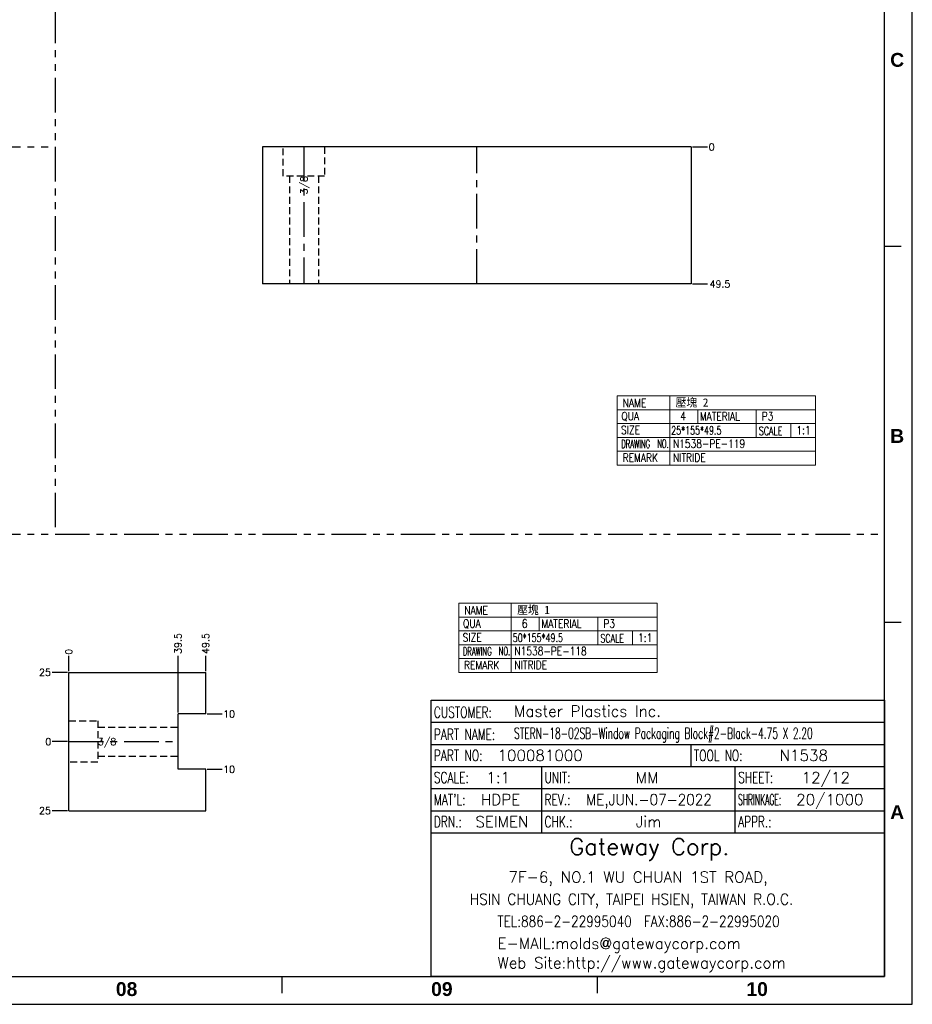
# Model space of a CAD drawing. Extents: x 2651 to 11825, y -3833 to 1075.
# Tile 454 of 656: x 5848 to 6171, y -3833 to -3477. Entities that reach past the tile are written whole.
import ezdxf
from ezdxf.enums import TextEntityAlignment as Align

# ---------------------------------------------------------------- set-up
doc = ezdxf.new("R2010")
doc.units = 0
doc.header["$LTSCALE"] = 10
for name, pattern in [('CENTER', [2, 1.25, -0.25, 0.25, -0.25]), ('HIDDEN', [0.375, 0.25, -0.125]), ('PHANTOM', [2.5, 1.25, -0.25, 0.25, -0.25, 0.25, -0.25])]:
    doc.linetypes.add(name, pattern=pattern)
doc.layers.get('0').update_dxf_attribs({"linetype": 'CONTINUOUS'})
doc.layers.get('Defpoints').update_dxf_attribs({"linetype": 'CONTINUOUS'})
for name, color, linetype in [('118', 7, 'CONTINUOUS'), ('119', 7, 'CONTINUOUS'), ('BOX', 4, 'CONTINUOUS'), ('CEN', 1, 'CENTER'), ('DEFAULT_3', 7, 'PHANTOM'), ('DIM', 3, 'CONTINUOUS'), ('DIVIDE', 5, 'PHANTOM'), ('HIDDEN', 6, 'HIDDEN'), ('TEXT', 4, 'CONTINUOUS')]:
    doc.layers.add(name, color=color, linetype=linetype)
doc.styles.add('china', font='txt')
doc.styles.add('romanc', font='romanc.shx')
doc.styles.get("Standard").update_dxf_attribs({"font": 'romans.shx'})
doc.dimstyles.new('1-1', dxfattribs={"dimtxt": 2.5, "dimasz": 2.5, "dimexe": 1, "dimexo": 0.5, "dimtad": 0, "dimrnd": 1.38778e-17, "dimzin": 9, "dimdsep": 46, "dimtxsty": 'Standard', "dimblk": 'CLOSED', "dimcen": 0, "dimclrd": 3, "dimclre": 3, "dimclrt": 3, "dimazin": 2, "dimtfac": 0.75, "dimtofl": 0, "dimtmove": 0, "dimatfit": 3, "dimfxl": 0, "dimtolj": 1, "dimarcsym": 0})

# ---------------------------------------------------------------- blocks, each defined once
blk = doc.blocks.new('*D1021')
at = {"layer": 'Defpoints', "color": 0}
for p in [(5865.68, -3707.36), (5865.68, -3713.36), (5865.68, -3738.36)]:
    blk.add_point(p, dxfattribs=at)
at = {"layer": 'DIM', "color": 3, "lineweight": -2}
blk.add_line((5865.68, -3712.86), (5865.68, -3707.36), dxfattribs=at)
at = {"layer": 'DIM', "color": 3, "insert": (5865.68, -3705.9), "char_height": 2.5, "attachment_point": 5, "rotation": 90}
blk.add_mtext('\\A1;0', dxfattribs=at)
blk = doc.blocks.new('_Closed')
at = {"color": 0, "linetype": 'ByBlock', "lineweight": -2}
for p, q in [((-1, 0.17), (0, 0)), ((-1, 0.17), (-1, -0.17)), ((0, 0), (-1, -0.17)), ((0, 0), (-1, 0))]:
    blk.add_line(p, q, dxfattribs=at)
blk = doc.blocks.new('*D1022')
at = {"layer": 'Defpoints', "color": 0}
for p in [(5915.18, -3707.36), (5915.18, -3713.36), (5865.68, -3738.36)]:
    blk.add_point(p, dxfattribs=at)
at = {"layer": 'DIM', "color": 3, "lineweight": -2}
blk.add_line((5915.18, -3712.86), (5915.18, -3707.36), dxfattribs=at)
at = {"layer": 'DIM', "color": 3, "insert": (5915.18, -3702.92), "char_height": 2.5, "attachment_point": 5, "rotation": 90}
blk.add_mtext('\\A1;49.5', dxfattribs=at)
blk = doc.blocks.new('*D1023')
at = {"layer": 'Defpoints', "color": 0}
for p in [(5905.18, -3707.36), (5905.18, -3728.36), (5865.68, -3738.36)]:
    blk.add_point(p, dxfattribs=at)
at = {"layer": 'DIM', "color": 3, "lineweight": -2}
blk.add_line((5905.18, -3727.86), (5905.18, -3707.36), dxfattribs=at)
at = {"layer": 'DIM', "color": 3, "insert": (5905.18, -3702.92), "char_height": 2.5, "attachment_point": 5, "rotation": 90}
blk.add_mtext('\\A1;39.5', dxfattribs=at)
blk = doc.blocks.new('*D1024')
at = {"layer": 'Defpoints', "color": 0}
for p in [(5915.18, -3728.36), (5921.18, -3728.36), (5865.68, -3738.36)]:
    blk.add_point(p, dxfattribs=at)
at = {"layer": 'DIM', "color": 3, "lineweight": -2}
blk.add_line((5915.68, -3728.36), (5921.18, -3728.36), dxfattribs=at)
at = {"layer": 'DIM', "color": 3, "insert": (5923.65, -3728.36), "char_height": 2.5, "attachment_point": 5}
blk.add_mtext('\\A1;10', dxfattribs=at)
blk = doc.blocks.new('*D1025')
at = {"layer": 'Defpoints', "color": 0}
for p in [(5865.68, -3738.36), (5915.18, -3748.36), (5921.18, -3748.36)]:
    blk.add_point(p, dxfattribs=at)
at = {"layer": 'DIM', "color": 3, "lineweight": -2}
blk.add_line((5915.68, -3748.36), (5921.18, -3748.36), dxfattribs=at)
at = {"layer": 'DIM', "color": 3, "insert": (5923.65, -3748.36), "char_height": 2.5, "attachment_point": 5}
blk.add_mtext('\\A1;10', dxfattribs=at)
blk = doc.blocks.new('*D1026')
at = {"layer": 'Defpoints', "color": 0}
for p in [(5859.68, -3738.36), (5865.68, -3738.36), (5865.68, -3738.36)]:
    blk.add_point(p, dxfattribs=at)
at = {"layer": 'DIM', "color": 3, "lineweight": -2}
blk.add_line((5865.18, -3738.36), (5859.68, -3738.36), dxfattribs=at)
at = {"layer": 'DIM', "color": 3, "insert": (5858.23, -3738.36), "char_height": 2.5, "attachment_point": 5}
blk.add_mtext('\\A1;0', dxfattribs=at)
blk = doc.blocks.new('*D1027')
at = {"layer": 'Defpoints', "color": 0}
for p in [(5859.68, -3713.36), (5865.68, -3713.36), (5865.68, -3738.36)]:
    blk.add_point(p, dxfattribs=at)
at = {"layer": 'DIM', "color": 3, "lineweight": -2}
blk.add_line((5865.18, -3713.36), (5859.68, -3713.36), dxfattribs=at)
at = {"layer": 'DIM', "color": 3, "insert": (5857.04, -3713.36), "char_height": 2.5, "attachment_point": 5}
blk.add_mtext('\\A1;25', dxfattribs=at)
blk = doc.blocks.new('*D1028')
at = {"layer": 'Defpoints', "color": 0}
for p in [(5865.68, -3738.36), (5859.68, -3763.36), (5865.68, -3763.36)]:
    blk.add_point(p, dxfattribs=at)
at = {"layer": 'DIM', "color": 3, "lineweight": -2}
blk.add_line((5865.18, -3763.36), (5859.68, -3763.36), dxfattribs=at)
at = {"layer": 'DIM', "color": 3, "insert": (5857.04, -3763.36), "char_height": 2.5, "attachment_point": 5}
blk.add_mtext('\\A1;25', dxfattribs=at)
blk = doc.blocks.new('*D1040')
at = {"layer": 'Defpoints', "color": 0}
for p in [(6013.18, -3523.36), (6090.68, -3523.36), (6096.68, -3523.36)]:
    blk.add_point(p, dxfattribs=at)
at = {"layer": 'DIM', "color": 3, "lineweight": -2}
blk.add_line((6091.18, -3523.36), (6096.68, -3523.36), dxfattribs=at)
at = {"layer": 'DIM', "color": 3, "insert": (6098.14, -3523.36), "char_height": 2.5, "attachment_point": 5}
blk.add_mtext('\\A1;0', dxfattribs=at)
blk = doc.blocks.new('*D1041')
at = {"layer": 'Defpoints', "color": 0}
for p in [(6013.18, -3523.36), (6090.68, -3572.86), (6096.68, -3572.86)]:
    blk.add_point(p, dxfattribs=at)
at = {"layer": 'DIM', "color": 3, "lineweight": -2}
blk.add_line((6091.18, -3572.86), (6096.68, -3572.86), dxfattribs=at)
at = {"layer": 'DIM', "color": 3, "insert": (6101.12, -3572.86), "char_height": 2.5, "attachment_point": 5}
blk.add_mtext('\\A1;49.5', dxfattribs=at)
blk = doc.blocks.new('dg')
at = {"color": 4}
for p, q in [((1136, 274), (1130, 274)), ((1136, 138), (1130, 138)), ((912, 10), (912, 4)), ((1026, 10), (1026, 4))]:
    blk.add_line(p, q, dxfattribs=at)
at = {"color": 3}
blk.add_lwpolyline([(1130, 10), (966, 10), (966, 110), (1130, 110)], close=True, dxfattribs=at)
at = {"layer": 'BOX', "color": 3}
for points in [[(0, 0), (1140, 0), (1140, 820), (0, 820)], [(10, 10), (1130, 10), (1130, 810), (10, 810)]]:
    blk.add_lwpolyline(points, close=True, dxfattribs=at)
at = {"layer": 'DEFAULT_3', "color": 3, "linetype": 'Continuous'}
for p, q in [((966, 102), (1130, 102)), ((966, 94), (1130, 94)), ((1060, 86), (1060, 94)), ((966, 86), (1130, 86)), ((1006, 62), (1006, 86)), ((1076, 62), (1076, 86)), ((966, 78), (1130, 78)), ((966, 70), (1130, 70)), ((966, 62), (1130, 62))]:
    blk.add_line(p, q, dxfattribs=at)
at = {"color": 4, "char_height": 5, "attachment_point": 1}
for s, width, heights, insert in [('{\\fArial|b1|i0|c0|p34;\\C6;C}', 6, [0], (1132, 344)), ('{\\fArial|b1|i0|c0|p34;\\C6;B}', 6, [0], (1132, 208)), ('{\\fArial|b1|i0|c0|p34;\\C6;A}', 6, [0], (1132, 72)), ('{\\fArial|b1|i0|c0|p34;\\C6;08}', 8, [0], (852, 8)), ('{\\fArial|b1|i0|c0|p34;\\C6;09}', 8, [5.81], (966, 8)), ('{\\fArial|b1|i0|c0|p34;\\C6;10}', 8, [0], (1080, 8))]:
    blk.add_mtext_dynamic_manual_height_columns(s, width=width, gutter_width=12.5, heights=heights, dxfattribs=dict(at, insert=insert))
at = {"layer": 'DEFAULT_3', "color": 6, "linetype": 'Continuous'}
for s, width, p in [('CUSTOMER:', 0.7, (967, 103.58)), ('PART NAME:', 0.7, (967, 95.58)), ('PART NO:', 0.7, (967, 88)), ('TOOL NO:', 0.7, (1061, 88)), ('SCALE:', 0.7, (967, 80)), ('UNIT:', 0.7, (1007, 80)), ('SHEET:', 0.7, (1077, 80)), ("MAT'L:", 0.7, (967, 72)), ('REV.:', 0.7, (1007, 72)), ('SHRINKAGE:', 0.5, (1077, 72)), ('DRN.:', 0.7, (967, 64)), ('CHK.:', 0.7, (1007, 64)), ('APPR.:', 0.7, (1077, 64))]:
    blk.add_text(s, height=4, dxfattribs=dict(at, width=width)).set_placement(p)
at = {"layer": 'DEFAULT_3', "color": 7, "linetype": 'Continuous'}
blk.add_text('Gateway Corp.', height=6, dxfattribs=at).set_placement((1016, 54))
at = {"layer": 'DEFAULT_3', "color": 4, "linetype": 'Continuous'}
blk.add_text('7F-6, NO.1 WU CHUAN 1ST ROAD,', height=4, dxfattribs=at).set_placement((994, 44))
at = {"layer": 'DEFAULT_3', "color": 4, "linetype": 'Continuous', "width": 0.9}
blk.add_text('HSIN CHUANG CITY, TAIPEI HSIEN, TAIWAN R.O.C.', height=4, dxfattribs=at).set_placement((980, 36))
at = {"layer": 'DEFAULT_3', "color": 3, "linetype": 'Continuous', "width": 0.8}
blk.add_text('TEL:886-2-22995040  FAX:886-2-22995020', height=4, dxfattribs=at).set_placement((990, 28))
at = {"layer": 'DEFAULT_3', "color": 3, "linetype": 'Continuous'}
for s, p in [('E-MAIL:molds@gatewaycorp.com', (990, 20)), ('Web Site:http://www.gatewaycorp.com', (990, 13))]:
    blk.add_text(s, height=4, dxfattribs=at).set_placement(p)

msp = doc.modelspace()

# ---------------------------------------------------------------- linework, layer by layer
at = {"lineweight": 0}
for p, q in [((6135.684, -3613.358), (6063.985, -3613.358)), ((6063.985, -3613.358), (6063.985, -3638.358)), ((6082.982, -3613.358), (6082.982, -3638.358)), ((6135.684, -3613.358), (6135.684, -3638.358)), ((6135.684, -3618.358), (6063.985, -3618.358)), ((6093.075, -3618.358), (6093.075, -3623.358)), ((6114.254, -3618.358), (6114.254, -3628.358)), ((6135.684, -3623.358), (6063.985, -3623.358)), ((6126.768, -3623.358), (6126.768, -3628.358)), ((6135.684, -3628.358), (6063.985, -3628.358)), ((6135.684, -3633.358), (6063.985, -3633.358)), ((6135.684, -3638.358), (6063.985, -3638.358)), ((6078.383, -3688.358), (6006.684, -3688.358)), ((6006.684, -3688.358), (6006.684, -3713.358)), ((6025.681, -3688.358), (6025.681, -3713.358)), ((6078.383, -3688.358), (6078.383, -3713.358)), ((6078.383, -3693.358), (6006.684, -3693.358)), ((6035.774, -3693.358), (6035.774, -3698.358)), ((6056.953, -3693.358), (6056.953, -3703.358)), ((6078.383, -3698.358), (6006.684, -3698.358)), ((6069.467, -3698.358), (6069.467, -3703.358)), ((6078.383, -3703.358), (6006.684, -3703.358)), ((6078.383, -3708.358), (6006.684, -3708.358)), ((6078.383, -3713.358), (6006.684, -3713.358))]:
    msp.add_line(p, q, dxfattribs=at)
at = {"layer": '118', "color": 7, "linetype": 'Continuous'}
for p, q in [((5865.684, -3713.358), (5915.184, -3713.358)), ((5865.684, -3763.358), (5865.684, -3713.358)), ((5915.184, -3728.358), (5915.184, -3713.358)), ((5915.184, -3728.358), (5905.184, -3728.358)), ((5905.184, -3748.358), (5905.184, -3728.358)), ((5915.184, -3748.358), (5905.184, -3748.358)), ((5915.184, -3763.358), (5915.184, -3748.358)), ((5865.684, -3763.358), (5915.184, -3763.358))]:
    msp.add_line(p, q, dxfattribs=at)
at = {"layer": '119', "color": 7, "linetype": 'Continuous'}
for p, q in [((6090.684, -3523.358), (5935.684, -3523.358)), ((5935.684, -3523.358), (5935.684, -3572.858)), ((6090.684, -3523.358), (6090.684, -3572.858)), ((6090.684, -3572.858), (5935.684, -3572.858))]:
    msp.add_line(p, q, dxfattribs=at)
at = {"layer": 'CEN'}
for p, q in [((5950.684, -3523.358), (5950.684, -3572.858)), ((6013.184, -3572.858), (6013.184, -3523.358)), ((5865.684, -3738.358), (5905.184, -3738.358))]:
    msp.add_line(p, q, dxfattribs=at)
at = {"layer": 'DIVIDE', "color": 4}
for p, q in [((5860.684, -3023.358), (5860.684, -3663.358)), ((5560.684, -3523.358), (5860.684, -3523.358)), ((5560.684, -3663.358), (6160.684, -3663.358))]:
    msp.add_line(p, q, dxfattribs=at)
at = {"layer": 'HIDDEN'}
for p, q in [((5945.434, -3533.858), (5945.434, -3572.858)), ((5955.934, -3533.858), (5955.934, -3572.858)), ((5876.184, -3733.108), (5905.184, -3733.108)), ((5876.184, -3743.608), (5905.184, -3743.608))]:
    msp.add_line(p, q, dxfattribs=at)
for points in [[(5958.184, -3523.358), (5958.184, -3533.858), (5943.184, -3533.858), (5943.184, -3523.358)], [(5865.684, -3730.858), (5876.184, -3730.858), (5876.184, -3745.858), (5865.684, -3745.858)]]:
    msp.add_lwpolyline(points, dxfattribs=at)

# ---------------------------------------------------------------- block references
at = {"layer": 'DIM'}
msp.add_blockref('dg', (5030.684, -3833.358), dxfattribs=at)

# ---------------------------------------------------------------- texts
at = {"color": 6, "style": 'china'}
for s, p in [('壓塊 2', (6085.083, -3617.257)), ('壓塊 1', (6027.782, -3692.257))]:
    msp.add_text(s, height=3, dxfattribs=at).set_placement(p)
at = {"color": 6, "linetype": 'Continuous', "lineweight": 0, "style": 'romanc'}
for s, height, width, p in [('4', 3.06, 0.8, (6086.758, -3622.194)), ('P3', 3, 0.8, (6116.254, -3622.204)), ('25*155*49.5', 3, 0.7, (6083.49, -3627.33)), ('1:1', 3, 0.8, (6128.809, -3627.282)), ('N1538-PE-119', 3, 0.8, (6084.118, -3632.148)), ('NITRIDE', 3, 0.8, (6084.118, -3637.148)), ('6', 3.06, 0.8, (6029.457, -3697.194)), ('P3', 3, 0.8, (6058.954, -3697.204)), ('50*155*49.5', 3, 0.7, (6026.189, -3702.33)), ('1:1', 3, 0.8, (6071.508, -3702.282)), ('N1538-PE-118', 3, 0.8, (6026.817, -3707.148)), ('NITRIDE', 3, 0.8, (6026.817, -3712.148))]:
    msp.add_text(s, height=height, dxfattribs=dict(at, width=width)).set_placement(p)
at = {"color": 7, "lineweight": 0, "ltscale": 2, "style": 'romanc'}
for s, width, p in [('MATERIAL', 0.8, (6093.867, -3622.271)), ('SCALE', 0.7, (6115.182, -3627.528)), ('MATERIAL', 0.8, (6036.566, -3697.271)), ('SCALE', 0.7, (6057.881, -3702.528))]:
    msp.add_text(s, height=3, dxfattribs=dict(at, width=width)).set_placement(p)
for tag, text, width, p in [('NAME', '', 0.8, (6070.255, -3615.91)), ('QUA', '1', 0.8, (6068.702, -3620.832)), ('SIZE', '', 0.8, (6068.81, -3625.696)), ('DRAWING', '', 0.6, (6070.663, -3630.723)), ('NO.', '', 0.6, (6080.507, -3630.65)), ('REMARK', '', 0.8, (6072.301, -3635.723)), ('NAME', '', 0.8, (6012.954, -3690.91)), ('QUA', '1', 0.8, (6011.401, -3695.832)), ('SIZE', '', 0.8, (6011.509, -3700.696)), ('DRAWING', '', 0.6, (6013.363, -3705.723)), ('NO.', '', 0.6, (6023.206, -3705.65)), ('REMARK', '', 0.8, (6015, -3710.723))]:
    msp.add_attdef(tag, text=text, height=3, dxfattribs=dict(at, width=width)).set_placement(p, align=Align.MIDDLE)
at = {"layer": 'DEFAULT_3', "color": 7, "linetype": 'Continuous'}
for s, p in [('Master Plastics Inc.', (6026.684, -3729.358)), ('100081000', (6020.684, -3745.358)), ('N1538', (6122.684, -3745.358)), ('1:1', (6016.684, -3753.358)), ('MM', (6070.684, -3753.358)), ('12/12', (6130.684, -3753.358)), ('HDPE', (6014.684, -3761.358)), ('20/1000', (6128.684, -3761.358)), ('SEIMEN', (6012.684, -3769.358)), ('Jim', (6070.684, -3769.358))]:
    msp.add_text(s, height=4, dxfattribs=at).set_placement(p)
for s, width, p in [('STERN-18-02SB-Window Packaging Block#2-Black-4.75 X 2.20', 0.6, (6026.684, -3737.358)), ('ME,JUN.-07-2022', 0.9, (6052.684, -3761.358))]:
    msp.add_text(s, height=4, dxfattribs=dict(at, width=width)).set_placement(p)
at = {"layer": 'TEXT'}
msp.add_text('3/8', height=2.5, rotation=90, dxfattribs=at).set_placement((5950.684, -3533.858), align=Align.MIDDLE_RIGHT)
msp.add_text('3/8', height=2.5, dxfattribs=at).set_placement((5876.184, -3738.358), align=Align.MIDDLE_LEFT)

# ---------------------------------------------------------------- dimensions: what is measured, and where the dimension line sits
at = {"layer": 'DIM'}
for feature_location, offset, dtype, origin, picture, middle in [((6090.684085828, -3523.357951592), (6, 0), 0, (6013.184085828, -3523.357951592), '*D1040', (6098.142419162, -3523.357951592)), ((6090.684, -3572.858), (6, 0), 0, (6013.184, -3523.358), '*D1041', (6101.119, -3572.858)), ((5915.184, -3713.358), (0, 6), 1, (5865.684, -3738.358), '*D1022', (5915.184, -3702.923)), ((5905.184, -3728.358), (0, 21), 1, (5865.684, -3738.358), '*D1023', (5905.184, -3702.923)), ((5865.684085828, -3713.357951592), (0, 6), 1, (5865.684085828, -3738.357951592), '*D1021', (5865.684085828, -3705.899618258)), ((5865.684, -3713.358), (-6, 0), 0, (5865.684, -3738.358), '*D1027', (5857.035, -3713.358)), ((5915.184, -3728.358), (6, 0), 0, (5865.684, -3738.358), '*D1024', (5923.654, -3728.358)), ((5865.684085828, -3738.357951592), (-6, 0), 0, (5865.684085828, -3738.357951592), '*D1026', (5858.225752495, -3738.357951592)), ((5865.684, -3763.358), (-6, 0), 0, (5865.684, -3738.358), '*D1028', (5857.035, -3763.358)), ((5915.184, -3748.358), (6, 0), 0, (5865.684, -3738.358), '*D1025', (5923.654, -3748.358))]:
    dim = msp.add_ordinate_dim(feature_location=feature_location, offset=offset, dtype=dtype, origin=origin, dimstyle='1-1', dxfattribs=at)
    dim.commit()
    dim.dimension.update_dxf_attribs({"geometry": picture, "text_midpoint": middle})

doc.saveas('drawing.dxf')
